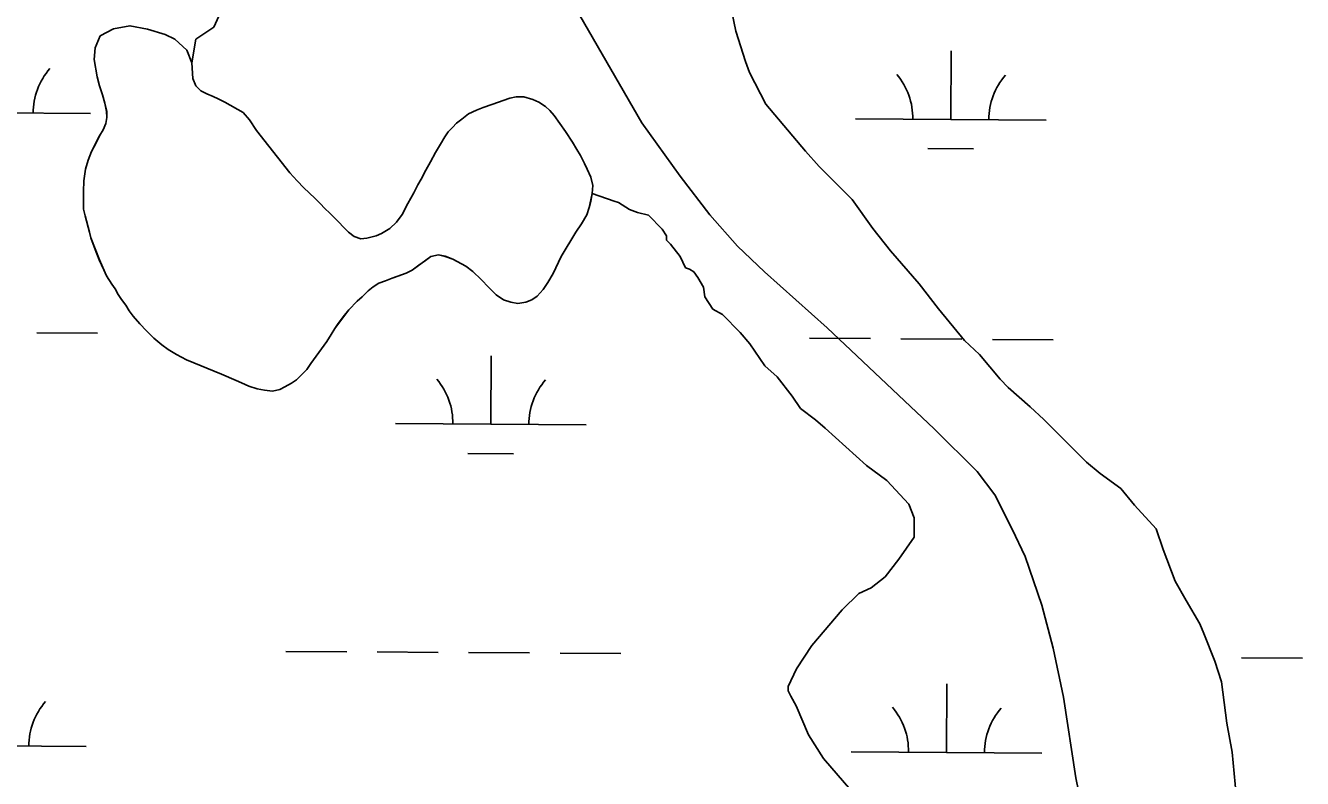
# Model space of a CAD drawing. Extents: x 3172231 to 3210228, y 940198 to 965780.
# Drawn here: x 3199305 to 3199976, y 950165 to 950561 of the extents above; entities that cross this region are included whole.
import ezdxf

# ---------------------------------------------------------------- set-up
doc = ezdxf.new("R2010")
doc.units = 0
for name, color, linetype in [('V-ROAD-CNTR', 7, 'Continuous'), ('V-SITE-VEGE', 7, 'Continuous'), ('V-TOPO-SHOR', 7, 'Continuous'), ('V-WETL-SWMP', 7, 'Continuous')]:
    doc.layers.add(name, color=color, linetype=linetype)

msp = doc.modelspace()

# ---------------------------------------------------------------- linework, layer by layer
at = {"layer": 'V-ROAD-CNTR'}
msp.add_lwpolyline([(3199874.844, 950078.556), (3199856.926, 950165.743), (3199850.413, 950208.141), (3199845.09, 950233.804), (3199839.022, 950256.381), (3199830.427, 950282.063), (3199823.59, 950296.463), (3199814.409, 950314.51), (3199805.199, 950326.738), (3199782.585, 950349.219), (3199726.308, 950402.236), (3199693.366, 950431.678), (3199679.253, 950445.205), (3199664.79, 950461.642), (3199649.076, 950481.905), (3199629.037, 950510.008), (3199596.414, 950566.358), (3199561.424, 950621.812), (3199534.706, 950659.403), (3199504.733, 950700.83)], dxfattribs=at)
at = {"layer": 'V-SITE-VEGE'}
for p, q in [((3199404.314, 950560.327), (3199410.167, 950573.32)), ((3199676.349, 950568.343), (3199678.467, 950558.205)), ((3199341.954, 950549.475), (3199344.532, 950555.643)), ((3199344.532, 950555.643), (3199351.641, 950559.426)), ((3199351.641, 950559.426), (3199360.193, 950561.017)), ((3199360.193, 950561.017), (3199369.461, 950559.151)), ((3199369.461, 950559.151), (3199378.718, 950556.378)), ((3199378.718, 950556.378), (3199383.797, 950553.988)), ((3199394.878, 950553.866), (3199404.314, 950560.327)), ((3199678.467, 950558.205), (3199683.452, 950542.266)), ((3199341.376, 950543.296), (3199341.954, 950549.475)), ((3199383.797, 950553.988), (3199390.131, 950548.137)), ((3199390.131, 950548.137), (3199392.644, 950541.58)), ((3199392.644, 950541.58), (3199394.878, 950553.866)), ((3199342.968, 950534.197), (3199341.376, 950543.296)), ((3199683.452, 950542.266), (3199685.59, 950536.468)), ((3199685.59, 950536.468), (3199694.187, 950519.785)), ((3199344.217, 950529.462), (3199342.968, 950534.197)), ((3199345.829, 950524.727), (3199344.217, 950529.462)), ((3199347.078, 950520.356), (3199345.829, 950524.727)), ((3199347.967, 950515.988), (3199347.078, 950520.356)), ((3199348.131, 950512.713), (3199347.967, 950515.988)), ((3199694.187, 950519.785), (3199715.038, 950495.084)), ((3199346.099, 950506.358), (3199347.57, 950509.627)), ((3199347.57, 950509.627), (3199348.131, 950512.713)), ((3199340.039, 950494.936), (3199344.264, 950503.098)), ((3199344.264, 950503.098), (3199346.099, 950506.358)), ((3199338.2, 950490.4), (3199340.039, 950494.936)), ((3199715.038, 950495.084), (3199722.231, 950487.091)), ((3199336.902, 950485.679), (3199338.2, 950490.4)), ((3199335.962, 950479.503), (3199336.902, 950485.679)), ((3199722.231, 950487.091), (3199739.504, 950469.64)), ((3199335.751, 950473.867), (3199335.962, 950479.503)), ((3199335.72, 950467.686), (3199335.751, 950473.867)), ((3199335.886, 950464.593), (3199335.72, 950467.686)), ((3199603.029, 950472.867), (3199601.356, 950465.421)), ((3199614.543, 950468.755), (3199603.029, 950472.867)), ((3199616.71, 950468.02), (3199614.543, 950468.755)), ((3199622.479, 950464.374), (3199616.71, 950468.02)), ((3199739.504, 950469.64), (3199750.276, 950454.394)), ((3199336.594, 950461.134), (3199335.886, 950464.593)), ((3199338.915, 950452.578), (3199336.594, 950461.134)), ((3199600.061, 950461.609), (3199597.311, 950456.895)), ((3199601.356, 950465.421), (3199600.061, 950461.609)), ((3199626.81, 950462.906), (3199622.479, 950464.374)), ((3199632.592, 950461.429), (3199626.81, 950462.906)), ((3199639.786, 950454.159), (3199632.592, 950461.429)), ((3199597.311, 950456.895), (3199594.378, 950452.547)), ((3199641.941, 950450.53), (3199639.786, 950454.159)), ((3199750.276, 950454.394), (3199759.621, 950442.772)), ((3199339.627, 950449.483), (3199338.915, 950452.578)), ((3199344.115, 950438.004), (3199339.627, 950449.483)), ((3199594.378, 950452.547), (3199586.676, 950439.675)), ((3199641.929, 950448.361), (3199641.941, 950450.53)), ((3199644.085, 950446.18), (3199641.929, 950448.361)), ((3199522.315, 950440.55), (3199518.127, 950439.663)), ((3199525.766, 950439.804), (3199522.315, 950440.55)), ((3199649.117, 950439.642), (3199644.085, 950446.18)), ((3199759.621, 950442.772), (3199774.723, 950425.333)), ((3199347.889, 950429.622), (3199344.115, 950438.004)), ((3199518.127, 950439.663), (3199508.456, 950432.62)), ((3199529.758, 950438.33), (3199525.766, 950439.804)), ((3199536.649, 950434.658), (3199529.758, 950438.33)), ((3199540.27, 950431.913), (3199536.649, 950434.658)), ((3199586.676, 950439.675), (3199582.447, 950430.789)), ((3199651.98, 950433.84), (3199649.117, 950439.642)), ((3199654.147, 950433.105), (3199651.98, 950433.84)), ((3199350.595, 950425.243), (3199347.889, 950429.622)), ((3199497.889, 950428.311), (3199494.426, 950426.873)), ((3199505.176, 950431.002), (3199497.889, 950428.311)), ((3199508.456, 950432.62), (3199505.176, 950431.002)), ((3199544.614, 950427.709), (3199540.27, 950431.913)), ((3199548.591, 950423.506), (3199544.614, 950427.709)), ((3199582.447, 950430.789), (3199579.698, 950426.074)), ((3199656.31, 950431.649), (3199654.147, 950433.105)), ((3199658.466, 950428.743), (3199656.31, 950431.649)), ((3199661.333, 950423.666), (3199658.466, 950428.743)), ((3199352.399, 950422.689), (3199350.595, 950425.243)), ((3199354.021, 950419.773), (3199352.399, 950422.689)), ((3199485.308, 950421.647), (3199482.201, 950418.573)), ((3199487.866, 950423.816), (3199485.308, 950421.647)), ((3199490.964, 950425.62), (3199487.866, 950423.816)), ((3199494.426, 950426.873), (3199490.964, 950425.62)), ((3199552.572, 950419.486), (3199548.591, 950423.506)), ((3199577.134, 950422.452), (3199574.023, 950418.831)), ((3199579.698, 950426.074), (3199577.134, 950422.452)), ((3199662.032, 950418.599), (3199661.333, 950423.666)), ((3199774.723, 950425.333), (3199784.785, 950412.263)), ((3199355.825, 950417.035), (3199354.021, 950419.773)), ((3199357.992, 950414.114), (3199355.825, 950417.035)), ((3199359.796, 950411.196), (3199357.992, 950414.114)), ((3199479.463, 950416.222), (3199475.074, 950411.7)), ((3199482.201, 950418.573), (3199479.463, 950416.222)), ((3199556.378, 950416.922), (3199552.572, 950419.486)), ((3199560.189, 950415.63), (3199556.378, 950416.922)), ((3199563.822, 950415.064), (3199560.189, 950415.63)), ((3199568.19, 950415.771), (3199563.822, 950415.064)), ((3199571.287, 950417.026), (3199568.19, 950415.771)), ((3199574.023, 950418.831), (3199571.287, 950417.026)), ((3199666.339, 950412.066), (3199662.032, 950418.599)), ((3199361.963, 950408.275), (3199359.796, 950411.196)), ((3199365.397, 950404.259), (3199361.963, 950408.275)), ((3199475.074, 950411.7), (3199467.752, 950401.918)), ((3199671.387, 950409.148), (3199666.339, 950412.066)), ((3199680.742, 950399.694), (3199671.387, 950409.148)), ((3199784.785, 950412.263), (3199798.443, 950395.553)), ((3199368.834, 950400.604), (3199365.397, 950404.259)), ((3199372.813, 950396.766), (3199368.834, 950400.604)), ((3199467.752, 950401.918), (3199465.917, 950398.654)), ((3199376.977, 950393.29), (3199372.813, 950396.766)), ((3199463.536, 950395.031), (3199455.112, 950383.435)), ((3199465.917, 950398.654), (3199463.536, 950395.031)), ((3199685.774, 950393.882), (3199680.742, 950399.694)), ((3199693.675, 950382.268), (3199685.774, 950393.882)), ((3199798.443, 950395.553), (3199806.363, 950388.281)), ((3199380.237, 950390.91), (3199376.977, 950393.29)), ((3199384.587, 950388.16), (3199380.237, 950390.91)), ((3199389.846, 950385.405), (3199384.587, 950388.16)), ((3199806.363, 950388.281), (3199817.147, 950375.204)), ((3199408.354, 950377.856), (3199389.846, 950385.405)), ((3199453.097, 950380.357), (3199449.988, 950377.099)), ((3199455.112, 950383.435), (3199453.097, 950380.357)), ((3199700.155, 950376.447), (3199693.675, 950382.268)), ((3199415.975, 950374.545), (3199408.354, 950377.856)), ((3199418.695, 950373.259), (3199415.975, 950374.545)), ((3199447.614, 950374.93), (3199445.059, 950373.123)), ((3199449.988, 950377.099), (3199447.614, 950374.93)), ((3199708.061, 950366.279), (3199700.155, 950376.447)), ((3199817.147, 950375.204), (3199821.465, 950370.842)), ((3199422.686, 950371.6), (3199418.695, 950373.259)), ((3199427.042, 950370.125), (3199422.686, 950371.6)), ((3199430.858, 950369.378), (3199427.042, 950370.125)), ((3199435.038, 950368.993), (3199430.858, 950369.378)), ((3199438.859, 950369.881), (3199435.038, 950368.993)), ((3199441.593, 950371.141), (3199438.859, 950369.881)), ((3199445.059, 950373.123), (3199441.593, 950371.141)), ((3199821.465, 950370.842), (3199832.989, 950360.655)), ((3199712.368, 950359.748), (3199708.061, 950366.279)), ((3199832.989, 950360.655), (3199840.185, 950354.108)), ((3199720.295, 950353.919), (3199712.368, 950359.748)), ((3199725.338, 950349.553), (3199720.295, 950353.919)), ((3199840.185, 950354.108), (3199862.498, 950331.57)), ((3199746.94, 950329.913), (3199725.338, 950349.553)), ((3199757.747, 950321.899), (3199746.94, 950329.913)), ((3199862.498, 950331.57), (3199869.701, 950325.745)), ((3199769.259, 950309.545), (3199757.747, 950321.899)), ((3199869.701, 950325.745), (3199880.512, 950317.733)), ((3199880.512, 950317.733), (3199887.703, 950309.015)), ((3199772.116, 950302.295), (3199769.259, 950309.545)), ((3199887.703, 950309.015), (3199899.213, 950296.659)), ((3199772.065, 950292.166), (3199772.116, 950302.295)), ((3199899.213, 950296.659), (3199902.774, 950285.791)), ((3199764.049, 950280.634), (3199772.065, 950292.166)), ((3199756.766, 950271.266), (3199764.049, 950280.634)), ((3199902.774, 950285.791), (3199909.201, 950269.12)), ((3199749.504, 950265.517), (3199756.766, 950271.266)), ((3199909.201, 950269.12), (3199914.935, 950258.962)), ((3199734.253, 950254.022), (3199742.977, 950262.656)), ((3199742.977, 950262.656), (3199749.504, 950265.517)), ((3199718.243, 950235.293), (3199734.253, 950254.022)), ((3199914.935, 950258.962), (3199922.105, 950246.629)), ((3199922.105, 950246.629), (3199924.25, 950241.552)), ((3199924.25, 950241.552), (3199929.963, 950227.056)), ((3199710.223, 950223.038), (3199718.243, 950235.293)), ((3199929.963, 950227.056), (3199933.527, 950216.187)), ((3199705.834, 950213.656), (3199710.223, 950223.038)), ((3199705.824, 950211.485), (3199705.834, 950213.656)), ((3199933.527, 950216.187), (3199936.308, 950194.472)), ((3199707.256, 950208.585), (3199705.824, 950211.485)), ((3199710.125, 950203.506), (3199707.256, 950208.585)), ((3199716.558, 950188.283), (3199710.125, 950203.506)), ((3199936.308, 950194.472), (3199939.122, 950179.266)), ((3199724.451, 950175.944), (3199716.558, 950188.283)), ((3199939.122, 950179.266), (3199941.178, 950156.83)), ((3199738.834, 950159.232), (3199724.451, 950175.944))]:
    msp.add_line(p, q, dxfattribs=at)
at = {"layer": 'V-TOPO-SHOR'}
for points in [[(3199449.988, 950377.099), (3199447.614, 950374.93), (3199445.059, 950373.123), (3199441.593, 950371.141), (3199438.859, 950369.881), (3199435.038, 950368.993), (3199430.858, 950369.378), (3199427.042, 950370.125), (3199422.686, 950371.602), (3199418.695, 950373.259), (3199415.975, 950374.545), (3199408.354, 950377.856), (3199389.846, 950385.405), (3199384.587, 950388.16), (3199380.237, 950390.91), (3199376.977, 950393.29), (3199372.813, 950396.766), (3199368.834, 950400.604), (3199365.397, 950404.259), (3199361.963, 950408.275), (3199359.796, 950411.196), (3199357.992, 950414.114), (3199355.825, 950417.035), (3199354.021, 950419.773), (3199352.399, 950422.689), (3199350.595, 950425.243), (3199347.889, 950429.622), (3199346.449, 950432.72), (3199344.115, 950438.004), (3199341.96, 950443.47), (3199339.627, 950449.483), (3199338.915, 950452.578), (3199336.594, 950461.134), (3199335.886, 950464.593), (3199335.72, 950467.686), (3199335.751, 950473.867), (3199335.962, 950479.503), (3199336.902, 950485.679), (3199338.2, 950490.4), (3199340.039, 950494.936), (3199342.243, 950499.106), (3199344.264, 950503.098), (3199346.099, 950506.36), (3199347.57, 950509.627), (3199348.131, 950512.713), (3199347.967, 950515.988), (3199347.078, 950520.356), (3199345.829, 950524.727), (3199344.217, 950529.462), (3199342.968, 950534.197), (3199341.379, 950543.296), (3199341.954, 950549.475), (3199344.532, 950555.643), (3199351.641, 950559.426), (3199360.196, 950561.017), (3199369.461, 950559.151), (3199378.718, 950556.378), (3199383.797, 950553.988), (3199390.131, 950548.137), (3199392.644, 950541.58), (3199393.148, 950533.212), (3199394.764, 950529.386), (3199397.477, 950526.828), (3199400.56, 950525.173), (3199403.826, 950523.885), (3199406.548, 950522.599), (3199409.268, 950521.13), (3199409.993, 950520.762), (3199419.602, 950515.441)], [(3199419.602, 950515.441), (3199423.036, 950511.605), (3199426.645, 950505.951), (3199444.168, 950483.679), (3199447.965, 950479.476), (3199451.583, 950475.82), (3199457.373, 950470.338), (3199459.907, 950467.78), (3199462.8, 950464.855), (3199464.971, 950462.662), (3199467.505, 950460.284), (3199470.036, 950457.544), (3199472.207, 950455.353), (3199474.918, 950452.428), (3199477.999, 950450.231), (3199481.447, 950448.94), (3199484.54, 950449.289), (3199489.455, 950450.536), (3199492.371, 950451.793), (3199496.748, 950454.499), (3199500.219, 950457.755), (3199503.15, 950461.738), (3199506.089, 950467.542), (3199509.208, 950473.164), (3199511.412, 950477.334), (3199513.062, 950480.416), (3199515.633, 950485.131), (3199518.019, 950489.483), (3199520.589, 950494.379), (3199523.339, 950498.729), (3199525.541, 950502.537), (3199527.372, 950505.254), (3199529.565, 950507.605), (3199531.759, 950509.776), (3199534.499, 950511.945), (3199537.966, 950514.655), (3199542.158, 950516.633), (3199545.619, 950518.071), (3199550.174, 950519.682), (3199559.644, 950522.908), (3199563.103, 950523.619), (3199567.105, 950523.596), (3199571.826, 950522.3), (3199574.908, 950520.829), (3199578.353, 950518.632), (3199580.704, 950516.436), (3199583.055, 950513.878), (3199589.012, 950505.486), (3199592.621, 950499.829), (3199594.964, 950495.999), (3199596.766, 950492.716), (3199598.927, 950488.524), (3199600.367, 950485.608), (3199602.163, 950481.418), (3199603.232, 950477.047), (3199603.029, 950472.867), (3199602.279, 950468.869), (3199601.354, 950465.421), (3199600.061, 950461.609), (3199597.311, 950456.895), (3199594.378, 950452.547), (3199586.676, 950439.675), (3199582.449, 950430.789), (3199579.698, 950426.074), (3199577.134, 950422.452), (3199574.023, 950418.831), (3199571.287, 950417.026), (3199568.19, 950415.771), (3199563.822, 950415.064), (3199560.189, 950415.63), (3199556.378, 950416.922), (3199552.572, 950419.486), (3199548.591, 950423.506), (3199544.614, 950427.709), (3199540.27, 950431.913), (3199536.649, 950434.658), (3199529.758, 950438.33), (3199525.766, 950439.804), (3199522.315, 950440.55), (3199518.127, 950439.663), (3199515.391, 950437.676), (3199511.924, 950435.147), (3199508.456, 950432.62), (3199505.176, 950431.002), (3199501.35, 950429.566), (3199497.889, 950428.311), (3199494.426, 950426.873), (3199490.964, 950425.62), (3199487.866, 950423.816), (3199485.308, 950421.647), (3199482.201, 950418.573), (3199479.463, 950416.222), (3199475.074, 950411.7), (3199472.879, 950408.802), (3199469.583, 950404.454), (3199467.752, 950401.918), (3199465.917, 950398.654), (3199463.536, 950395.031), (3199455.112, 950383.435), (3199453.097, 950380.357), (3199449.988, 950377.099)]]:
    msp.add_lwpolyline(points, dxfattribs=at)
at = {"layer": 'V-WETL-SWMP'}
for p, q in [((3199344.532, 950555.643), (3199341.955, 950549.474)), ((3199351.642, 950559.425), (3199344.532, 950555.643)), ((3199360.196, 950561.018), (3199351.642, 950559.425)), ((3199369.46, 950559.152), (3199360.196, 950561.018)), ((3199378.718, 950556.378), (3199369.46, 950559.152)), ((3199383.797, 950553.988), (3199378.718, 950556.378)), ((3199341.955, 950549.474), (3199341.378, 950543.295)), ((3199390.132, 950548.137), (3199383.797, 950553.988)), ((3199392.644, 950541.579), (3199390.132, 950548.137)), ((3199341.378, 950543.295), (3199342.968, 950534.196)), ((3199393.147, 950533.212), (3199392.644, 950541.579)), ((3199791.309, 950511.754), (3199791.554, 950547.753)), ((3199342.968, 950534.196), (3199344.217, 950529.462)), ((3199344.217, 950529.462), (3199345.829, 950524.726)), ((3199394.764, 950529.386), (3199393.147, 950533.212)), ((3199397.478, 950526.827), (3199394.764, 950529.386)), ((3199345.829, 950524.726), (3199347.079, 950520.356)), ((3199400.56, 950525.174), (3199397.478, 950526.827)), ((3199403.827, 950523.885), (3199400.56, 950525.174)), ((3199406.547, 950522.598), (3199403.827, 950523.885)), ((3199409.267, 950521.13), (3199406.547, 950522.598)), ((3199409.993, 950520.762), (3199409.267, 950521.13)), ((3199559.645, 950522.908), (3199550.174, 950519.683)), ((3199563.104, 950523.618), (3199559.645, 950522.908)), ((3199567.104, 950523.597), (3199563.104, 950523.618)), ((3199571.825, 950522.3), (3199567.104, 950523.597)), ((3199574.908, 950520.83), (3199571.825, 950522.3)), ((3199239.414, 950515.511), (3199339.411, 950514.83)), ((3199347.079, 950520.356), (3199347.966, 950515.988)), ((3199347.966, 950515.988), (3199348.131, 950512.714)), ((3199419.602, 950515.44), (3199409.993, 950520.762)), ((3199423.037, 950511.605), (3199419.602, 950515.44)), ((3199537.966, 950514.655), (3199534.498, 950511.945)), ((3199542.158, 950516.633), (3199537.966, 950514.655)), ((3199545.62, 950518.07), (3199542.158, 950516.633)), ((3199550.174, 950519.683), (3199545.62, 950518.07)), ((3199578.352, 950518.631), (3199574.908, 950520.83)), ((3199580.704, 950516.437), (3199578.352, 950518.631)), ((3199583.055, 950513.879), (3199580.704, 950516.437)), ((3199347.57, 950509.626), (3199346.099, 950506.361)), ((3199348.131, 950512.714), (3199347.57, 950509.626)), ((3199426.645, 950505.95), (3199423.037, 950511.605)), ((3199529.566, 950507.606), (3199527.372, 950505.254)), ((3199531.759, 950509.777), (3199529.566, 950507.606)), ((3199534.498, 950511.945), (3199531.759, 950509.777)), ((3199589.012, 950505.485), (3199583.055, 950513.879)), ((3199741.31, 950512.094), (3199841.308, 950511.413)), ((3199344.264, 950503.097), (3199342.243, 950499.107)), ((3199346.099, 950506.361), (3199344.264, 950503.097)), ((3199444.168, 950483.678), (3199426.645, 950505.95)), ((3199525.54, 950502.536), (3199523.339, 950498.729)), ((3199527.372, 950505.254), (3199525.54, 950502.536)), ((3199592.62, 950499.83), (3199589.012, 950505.485)), ((3199340.04, 950494.937), (3199338.199, 950490.4)), ((3199342.243, 950499.107), (3199340.04, 950494.937)), ((3199520.589, 950494.379), (3199518.019, 950489.483)), ((3199523.339, 950498.729), (3199520.589, 950494.379)), ((3199594.964, 950495.999), (3199592.62, 950499.83)), ((3199596.766, 950492.717), (3199594.964, 950495.999)), ((3199779.204, 950496.405), (3199803.203, 950496.241)), ((3199338.199, 950490.4), (3199336.902, 950485.68)), ((3199518.019, 950489.483), (3199515.633, 950485.131)), ((3199598.926, 950488.524), (3199596.766, 950492.717)), ((3199600.366, 950485.608), (3199598.926, 950488.524)), ((3199336.902, 950485.68), (3199335.961, 950479.502)), ((3199447.965, 950479.476), (3199444.168, 950483.678)), ((3199515.633, 950485.131), (3199513.063, 950480.417)), ((3199602.163, 950481.417), (3199600.366, 950485.608)), ((3199603.231, 950477.047), (3199602.163, 950481.417)), ((3199335.961, 950479.502), (3199335.751, 950473.867)), ((3199451.583, 950475.821), (3199447.965, 950479.476)), ((3199457.374, 950470.337), (3199451.583, 950475.821)), ((3199511.411, 950477.334), (3199509.208, 950473.164)), ((3199513.063, 950480.417), (3199511.411, 950477.334)), ((3199603.028, 950472.867), (3199603.231, 950477.047)), ((3199335.751, 950473.867), (3199335.719, 950467.685)), ((3199335.719, 950467.685), (3199335.885, 950464.593)), ((3199459.906, 950467.779), (3199457.374, 950470.337)), ((3199462.8, 950464.855), (3199459.906, 950467.779)), ((3199506.088, 950467.543), (3199503.15, 950461.739)), ((3199509.208, 950473.164), (3199506.088, 950467.543)), ((3199601.354, 950465.42), (3199602.28, 950468.87)), ((3199602.28, 950468.87), (3199603.028, 950472.867)), ((3199335.885, 950464.593), (3199336.595, 950461.135)), ((3199336.595, 950461.135), (3199338.915, 950452.577)), ((3199464.971, 950462.662), (3199462.8, 950464.855)), ((3199467.504, 950460.285), (3199464.971, 950462.662)), ((3199503.15, 950461.739), (3199500.22, 950457.754)), ((3199597.31, 950456.895), (3199600.061, 950461.609)), ((3199600.061, 950461.609), (3199601.354, 950465.42)), ((3199470.036, 950457.545), (3199467.504, 950460.285)), ((3199472.207, 950455.352), (3199470.036, 950457.545)), ((3199474.919, 950452.429), (3199472.207, 950455.352)), ((3199496.749, 950454.499), (3199492.371, 950451.794)), ((3199500.22, 950457.754), (3199496.749, 950454.499)), ((3199594.379, 950452.546), (3199597.31, 950456.895)), ((3199338.915, 950452.577), (3199339.627, 950449.483)), ((3199339.627, 950449.483), (3199341.96, 950443.47)), ((3199477.999, 950450.231), (3199474.919, 950452.429)), ((3199481.447, 950448.941), (3199477.999, 950450.231)), ((3199484.54, 950449.289), (3199481.447, 950448.941)), ((3199489.455, 950450.536), (3199484.54, 950449.289)), ((3199492.371, 950451.794), (3199489.455, 950450.536)), ((3199586.676, 950439.676), (3199594.379, 950452.546)), ((3199341.96, 950443.47), (3199344.114, 950438.005)), ((3199518.128, 950439.662), (3199522.315, 950440.55)), ((3199522.315, 950440.55), (3199525.766, 950439.805)), ((3199344.114, 950438.005), (3199346.45, 950432.72)), ((3199508.456, 950432.62), (3199511.923, 950435.148)), ((3199511.923, 950435.148), (3199515.391, 950437.676)), ((3199515.391, 950437.676), (3199518.128, 950439.662)), ((3199525.766, 950439.805), (3199529.758, 950438.33)), ((3199529.758, 950438.33), (3199536.649, 950434.658)), ((3199536.649, 950434.658), (3199540.271, 950431.913)), ((3199582.449, 950430.788), (3199586.676, 950439.676)), ((3199346.45, 950432.72), (3199347.889, 950429.622)), ((3199347.889, 950429.622), (3199350.594, 950425.244)), ((3199494.426, 950426.874), (3199497.888, 950428.311)), ((3199497.888, 950428.311), (3199501.349, 950429.566)), ((3199501.349, 950429.566), (3199505.175, 950431.001)), ((3199505.175, 950431.001), (3199508.456, 950432.62)), ((3199540.271, 950431.913), (3199544.614, 950427.708)), ((3199544.614, 950427.708), (3199548.592, 950423.506)), ((3199579.698, 950426.075), (3199582.449, 950430.788)), ((3199350.594, 950425.244), (3199352.399, 950422.689)), ((3199352.399, 950422.689), (3199354.021, 950419.772)), ((3199482.201, 950418.572), (3199485.308, 950421.647)), ((3199485.308, 950421.647), (3199487.865, 950423.816)), ((3199487.865, 950423.816), (3199490.965, 950425.619)), ((3199490.965, 950425.619), (3199494.426, 950426.874)), ((3199548.592, 950423.506), (3199552.572, 950419.486)), ((3199574.024, 950418.831), (3199577.134, 950422.451)), ((3199577.134, 950422.451), (3199579.698, 950426.075)), ((3199354.021, 950419.772), (3199355.825, 950417.035)), ((3199355.825, 950417.035), (3199357.992, 950414.115)), ((3199357.992, 950414.115), (3199359.796, 950411.196)), ((3199475.075, 950411.699), (3199479.462, 950416.222)), ((3199479.462, 950416.222), (3199482.201, 950418.572)), ((3199552.572, 950419.486), (3199556.377, 950416.921)), ((3199556.377, 950416.921), (3199560.189, 950415.629)), ((3199560.189, 950415.629), (3199563.823, 950415.065)), ((3199563.823, 950415.065), (3199568.19, 950415.77)), ((3199568.19, 950415.77), (3199571.287, 950417.027)), ((3199571.287, 950417.027), (3199574.024, 950418.831)), ((3199359.796, 950411.196), (3199361.963, 950408.276)), ((3199361.963, 950408.276), (3199365.397, 950404.259)), ((3199469.583, 950404.454), (3199472.878, 950408.801)), ((3199472.878, 950408.801), (3199475.075, 950411.699)), ((3199365.397, 950404.259), (3199368.833, 950400.604)), ((3199368.833, 950400.604), (3199372.813, 950396.766)), ((3199465.917, 950398.654), (3199467.752, 950401.918)), ((3199467.752, 950401.918), (3199469.583, 950404.454)), ((3199311.218, 950399.587), (3199343.217, 950399.369)), ((3199372.813, 950396.766), (3199376.977, 950393.29)), ((3199455.112, 950383.436), (3199463.535, 950395.03)), ((3199463.535, 950395.03), (3199465.917, 950398.654)), ((3199717.117, 950396.824), (3199749.116, 950396.606)), ((3199765.116, 950396.497), (3199797.115, 950396.28)), ((3199813.115, 950396.171), (3199845.114, 950395.953)), ((3199376.977, 950393.29), (3199380.238, 950390.91)), ((3199380.238, 950390.91), (3199384.588, 950388.16)), ((3199384.588, 950388.16), (3199389.847, 950385.406)), ((3199549.741, 950351.532), (3199549.986, 950387.532)), ((3199389.847, 950385.406), (3199408.354, 950377.857)), ((3199449.988, 950377.099), (3199453.096, 950380.356)), ((3199453.096, 950380.356), (3199455.112, 950383.436)), ((3199408.354, 950377.857), (3199415.974, 950374.545)), ((3199415.974, 950374.545), (3199418.695, 950373.258)), ((3199445.059, 950373.124), (3199447.614, 950374.929)), ((3199447.614, 950374.929), (3199449.988, 950377.099)), ((3199418.695, 950373.258), (3199422.687, 950371.601)), ((3199422.687, 950371.601), (3199427.043, 950370.125)), ((3199427.043, 950370.125), (3199430.857, 950369.378)), ((3199430.857, 950369.378), (3199435.037, 950368.993)), ((3199435.037, 950368.993), (3199438.86, 950369.882)), ((3199438.86, 950369.882), (3199441.594, 950371.141)), ((3199441.594, 950371.141), (3199445.059, 950373.124)), ((3199499.742, 950351.873), (3199599.739, 950351.192)), ((3199537.636, 950336.183), (3199561.635, 950336.02)), ((3199442.082, 950232.191), (3199474.081, 950231.974)), ((3199490.081, 950231.865), (3199522.08, 950231.647)), ((3199538.079, 950231.538), (3199570.079, 950231.32)), ((3199586.078, 950231.211), (3199618.078, 950230.993)), ((3199943.978, 950228.775), (3199975.977, 950228.557)), ((3199789.044, 950179.086), (3199789.289, 950215.086)), ((3199237.149, 950182.843), (3199337.147, 950182.163)), ((3199739.045, 950179.427), (3199839.043, 950178.746))]:
    msp.add_line(p, q, dxfattribs=at)
for centre, start, end in [((3199344.657, 950515.269), 138.838162, 180.381821), ((3199736.07, 950512.605), 358.838165, 40.381824), ((3199846.554, 950511.853), 138.838162, 180.381821), ((3199494.502, 950352.383), 358.838165, 40.381824), ((3199604.985, 950351.631), 138.838162, 180.381821), ((3199342.393, 950182.602), 138.838162, 180.381821), ((3199733.806, 950179.937), 358.838165, 40.381824), ((3199844.289, 950179.185), 138.838162, 180.381821)]:
    msp.add_arc(centre, 35.246, start, end, dxfattribs=at)

doc.saveas('drawing.dxf')
